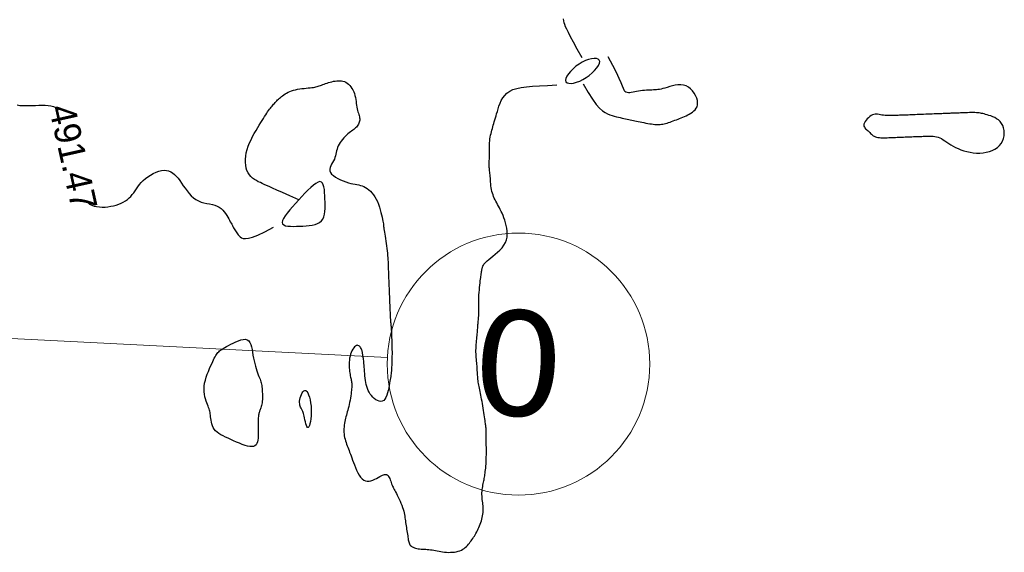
# Model space of a CAD drawing. Header units: millimetres. Extents: x 32690613 to 32693367, y 5343692 to 5344708.
# Tile 898 of 1009: x 32692955 to 32692993, y 5344444 to 5344464. Entities that reach past the tile are written whole.
import ezdxf
from ezdxf.enums import TextEntityAlignment as Align

# ---------------------------------------------------------------- set-up
doc = ezdxf.new("R2010")
doc.units = ezdxf.units.MM
doc.header["$LTSCALE"] = 20
doc.layers.get('0').update_dxf_attribs({"lineweight": 18})
doc.layers.get('Defpoints').update_dxf_attribs({"color": 11, "lineweight": 18})
doc.layers.add('02-DGM_HL_491.50', color=72, linetype='Continuous')
doc.styles.add('Verdana', font='verdana.ttf')

# ---------------------------------------------------------------- blocks, each defined once
blk = doc.blocks.new('A$C78070446')
blk.add_line((4469505.561, 5343027.116), (4470255.144, 5342959.865))
blk.add_circle((4470260.124, 5342959.418), 5)
at = {"insert": (4470260.124, 5342959.418), "char_height": 4, "attachment_point": 5, "rotation": 354.86, "line_spacing_factor": 0.252012, "style": 'Verdana'}
blk.add_mtext('0', dxfattribs=at)

msp = doc.modelspace()

# ---------------------------------------------------------------- linework, layer by layer
at = {"layer": '02-DGM_HL_491.50', "elevation": 491.5, "flags": 128}
for points in [[(32692976.427, 5344462.823), (32692976.245, 5344463.153), (32692976.101, 5344463.418), (32692975.989, 5344463.625), (32692975.905, 5344463.786), (32692975.844, 5344463.909), (32692975.8, 5344464.006), (32692975.771, 5344464.086), (32692975.75, 5344464.158), (32692975.733, 5344464.232), (32692975.721, 5344464.309)], [(32692976.466, 5344461.823), (32692976.655, 5344461.495), (32692976.821, 5344461.238), (32692976.966, 5344461.042), (32692977.093, 5344460.899), (32692977.206, 5344460.797), (32692977.308, 5344460.729), (32692977.401, 5344460.683), (32692977.488, 5344460.65), (32692977.572, 5344460.622), (32692977.654, 5344460.597), (32692977.733, 5344460.575), (32692977.81, 5344460.556), (32692977.883, 5344460.538), (32692977.954, 5344460.522), (32692978.021, 5344460.507), (32692978.086, 5344460.494), (32692978.148, 5344460.481), (32692978.207, 5344460.469), (32692978.265, 5344460.457), (32692978.323, 5344460.444), (32692978.381, 5344460.432), (32692978.441, 5344460.42), (32692978.503, 5344460.407), (32692978.568, 5344460.393), (32692978.637, 5344460.379), (32692978.71, 5344460.364), (32692978.784, 5344460.349), (32692978.858, 5344460.334), (32692978.932, 5344460.321), (32692979.005, 5344460.308), (32692979.074, 5344460.297), (32692979.139, 5344460.288), (32692979.2, 5344460.281), (32692979.256, 5344460.277), (32692979.308, 5344460.275), (32692979.359, 5344460.275), (32692979.408, 5344460.279), (32692979.456, 5344460.284), (32692979.505, 5344460.293), (32692979.556, 5344460.304), (32692979.609, 5344460.318), (32692979.664, 5344460.334), (32692979.721, 5344460.352), (32692979.779, 5344460.372), (32692979.839, 5344460.393), (32692979.899, 5344460.415), (32692979.961, 5344460.438), (32692980.022, 5344460.461), (32692980.084, 5344460.484), (32692980.145, 5344460.508), (32692980.207, 5344460.532), (32692980.269, 5344460.558), (32692980.33, 5344460.584), (32692980.392, 5344460.612), (32692980.453, 5344460.643), (32692980.514, 5344460.675), (32692980.575, 5344460.71), (32692980.634, 5344460.749), (32692980.688, 5344460.792), (32692980.737, 5344460.84), (32692980.778, 5344460.895), (32692980.808, 5344460.956), (32692980.827, 5344461.026), (32692980.831, 5344461.104), (32692980.82, 5344461.192), (32692980.794, 5344461.285), (32692980.754, 5344461.381), (32692980.702, 5344461.475), (32692980.638, 5344461.563), (32692980.564, 5344461.641), (32692980.48, 5344461.706), (32692980.389, 5344461.754), (32692980.29, 5344461.782), (32692980.187, 5344461.792), (32692980.081, 5344461.788), (32692979.974, 5344461.773), (32692979.869, 5344461.75), (32692979.768, 5344461.722), (32692979.673, 5344461.694), (32692979.586, 5344461.667), (32692979.508, 5344461.646), (32692979.439, 5344461.629), (32692979.376, 5344461.617), (32692979.317, 5344461.608), (32692979.261, 5344461.602), (32692979.205, 5344461.598), (32692979.149, 5344461.595), (32692979.088, 5344461.592), (32692979.024, 5344461.59), (32692978.954, 5344461.587), (32692978.882, 5344461.583), (32692978.808, 5344461.578), (32692978.732, 5344461.571), (32692978.656, 5344461.564), (32692978.58, 5344461.554), (32692978.507, 5344461.542), (32692978.436, 5344461.528), (32692978.368, 5344461.513), (32692978.304, 5344461.5), (32692978.244, 5344461.491), (32692978.19, 5344461.489), (32692978.141, 5344461.494), (32692978.098, 5344461.51), (32692978.062, 5344461.538), (32692978.032, 5344461.582), (32692978.002, 5344461.647), (32692977.965, 5344461.74), (32692977.914, 5344461.868), (32692977.841, 5344462.037), (32692977.741, 5344462.255), (32692977.605, 5344462.527), (32692977.426, 5344462.862)], [(32692965.631, 5344457.397), (32692965.287, 5344457.552), (32692965.012, 5344457.677), (32692964.797, 5344457.774), (32692964.63, 5344457.85), (32692964.501, 5344457.908), (32692964.401, 5344457.953), (32692964.319, 5344457.99), (32692964.244, 5344458.024), (32692964.169, 5344458.058), (32692964.092, 5344458.095), (32692964.017, 5344458.135), (32692963.943, 5344458.181), (32692963.873, 5344458.232), (32692963.808, 5344458.29), (32692963.75, 5344458.357), (32692963.7, 5344458.433), (32692963.66, 5344458.52), (32692963.63, 5344458.617), (32692963.611, 5344458.721), (32692963.601, 5344458.833), (32692963.602, 5344458.95), (32692963.613, 5344459.071), (32692963.634, 5344459.196), (32692963.665, 5344459.322), (32692963.707, 5344459.448), (32692963.757, 5344459.574), (32692963.814, 5344459.698), (32692963.875, 5344459.82), (32692963.939, 5344459.938), (32692964.004, 5344460.05), (32692964.068, 5344460.157), (32692964.129, 5344460.257), (32692964.186, 5344460.349), (32692964.238, 5344460.434), (32692964.286, 5344460.512), (32692964.33, 5344460.583), (32692964.372, 5344460.648), (32692964.411, 5344460.708), (32692964.447, 5344460.763), (32692964.483, 5344460.813), (32692964.517, 5344460.859), (32692964.55, 5344460.902), (32692964.582, 5344460.942), (32692964.613, 5344460.98), (32692964.644, 5344461.015), (32692964.675, 5344461.049), (32692964.705, 5344461.082), (32692964.735, 5344461.115), (32692964.765, 5344461.147), (32692964.796, 5344461.18), (32692964.827, 5344461.212), (32692964.86, 5344461.245), (32692964.895, 5344461.277), (32692964.933, 5344461.31), (32692964.973, 5344461.343), (32692965.017, 5344461.376), (32692965.064, 5344461.409), (32692965.116, 5344461.442), (32692965.171, 5344461.474), (32692965.231, 5344461.504), (32692965.294, 5344461.533), (32692965.361, 5344461.56), (32692965.433, 5344461.583), (32692965.508, 5344461.604), (32692965.587, 5344461.621), (32692965.669, 5344461.634), (32692965.752, 5344461.645), (32692965.835, 5344461.655), (32692965.915, 5344461.662), (32692965.992, 5344461.67), (32692966.065, 5344461.676), (32692966.131, 5344461.684), (32692966.189, 5344461.692), (32692966.241, 5344461.701), (32692966.289, 5344461.711), (32692966.332, 5344461.723), (32692966.374, 5344461.735), (32692966.415, 5344461.749), (32692966.457, 5344461.765), (32692966.502, 5344461.782), (32692966.55, 5344461.8), (32692966.602, 5344461.819), (32692966.656, 5344461.838), (32692966.713, 5344461.858), (32692966.772, 5344461.876), (32692966.832, 5344461.894), (32692966.893, 5344461.91), (32692966.955, 5344461.924), (32692967.017, 5344461.936), (32692967.079, 5344461.944), (32692967.14, 5344461.948), (32692967.201, 5344461.948), (32692967.26, 5344461.942), (32692967.318, 5344461.931), (32692967.375, 5344461.913), (32692967.429, 5344461.887), (32692967.481, 5344461.854), (32692967.531, 5344461.814), (32692967.577, 5344461.767), (32692967.62, 5344461.714), (32692967.659, 5344461.656), (32692967.695, 5344461.593), (32692967.726, 5344461.526), (32692967.752, 5344461.455), (32692967.773, 5344461.382), (32692967.79, 5344461.307), (32692967.804, 5344461.231), (32692967.816, 5344461.155), (32692967.826, 5344461.081), (32692967.836, 5344461.009), (32692967.846, 5344460.94), (32692967.858, 5344460.875), (32692967.872, 5344460.816), (32692967.887, 5344460.761), (32692967.903, 5344460.71), (32692967.918, 5344460.662), (32692967.932, 5344460.617), (32692967.944, 5344460.574), (32692967.952, 5344460.532), (32692967.956, 5344460.49), (32692967.955, 5344460.448), (32692967.95, 5344460.407), (32692967.939, 5344460.366), (32692967.925, 5344460.326), (32692967.906, 5344460.286), (32692967.884, 5344460.249), (32692967.858, 5344460.213), (32692967.829, 5344460.179), (32692967.798, 5344460.148), (32692967.764, 5344460.118), (32692967.727, 5344460.089), (32692967.688, 5344460.059), (32692967.646, 5344460.028), (32692967.602, 5344459.995), (32692967.555, 5344459.958), (32692967.506, 5344459.917), (32692967.455, 5344459.87), (32692967.402, 5344459.82), (32692967.35, 5344459.765), (32692967.299, 5344459.707), (32692967.251, 5344459.646), (32692967.206, 5344459.584), (32692967.167, 5344459.521), (32692967.135, 5344459.457), (32692967.11, 5344459.394), (32692967.09, 5344459.33), (32692967.075, 5344459.267), (32692967.061, 5344459.204), (32692967.048, 5344459.141), (32692967.032, 5344459.078), (32692967.013, 5344459.015), (32692966.988, 5344458.951), (32692966.956, 5344458.887), (32692966.92, 5344458.823), (32692966.884, 5344458.759), (32692966.852, 5344458.696), (32692966.828, 5344458.632), (32692966.815, 5344458.569), (32692966.818, 5344458.507), (32692966.841, 5344458.445), (32692966.886, 5344458.384), (32692966.95, 5344458.325), (32692967.03, 5344458.269), (32692967.121, 5344458.216), (32692967.22, 5344458.167), (32692967.323, 5344458.124), (32692967.425, 5344458.086), (32692967.523, 5344458.055), (32692967.614, 5344458.031), (32692967.698, 5344458.012), (32692967.776, 5344457.997), (32692967.849, 5344457.984), (32692967.918, 5344457.971), (32692967.985, 5344457.955), (32692968.049, 5344457.936), (32692968.113, 5344457.911), (32692968.176, 5344457.878), (32692968.24, 5344457.838), (32692968.302, 5344457.789), (32692968.364, 5344457.733), (32692968.423, 5344457.669), (32692968.479, 5344457.597), (32692968.532, 5344457.517), (32692968.582, 5344457.429), (32692968.627, 5344457.333), (32692968.668, 5344457.232), (32692968.705, 5344457.129), (32692968.737, 5344457.025), (32692968.765, 5344456.923), (32692968.789, 5344456.826), (32692968.81, 5344456.737), (32692968.826, 5344456.657), (32692968.838, 5344456.59), (32692968.848, 5344456.532), (32692968.855, 5344456.482), (32692968.86, 5344456.435), (32692968.865, 5344456.39), (32692968.87, 5344456.344), (32692968.877, 5344456.293), (32692968.885, 5344456.235), (32692968.895, 5344456.168), (32692968.907, 5344456.093), (32692968.921, 5344456.011), (32692968.936, 5344455.923), (32692968.951, 5344455.832), (32692968.966, 5344455.738), (32692968.98, 5344455.642), (32692968.992, 5344455.548), (32692969.003, 5344455.455), (32692969.012, 5344455.364), (32692969.019, 5344455.276), (32692969.025, 5344455.192), (32692969.029, 5344455.112), (32692969.033, 5344455.036), (32692969.036, 5344454.965), (32692969.039, 5344454.9), (32692969.041, 5344454.84), (32692969.043, 5344454.785), (32692969.045, 5344454.733), (32692969.047, 5344454.682), (32692969.049, 5344454.631), (32692969.051, 5344454.579), (32692969.053, 5344454.524), (32692969.056, 5344454.464), (32692969.058, 5344454.399), (32692969.061, 5344454.329), (32692969.064, 5344454.257), (32692969.067, 5344454.182), (32692969.07, 5344454.108), (32692969.072, 5344454.036), (32692969.075, 5344453.966), (32692969.078, 5344453.901), (32692969.08, 5344453.841), (32692969.082, 5344453.786), (32692969.084, 5344453.734), (32692969.086, 5344453.683), (32692969.088, 5344453.632), (32692969.09, 5344453.58), (32692969.092, 5344453.525), (32692969.095, 5344453.465), (32692969.097, 5344453.4), (32692969.1, 5344453.33), (32692969.103, 5344453.257), (32692969.106, 5344453.183), (32692969.11, 5344453.109), (32692969.113, 5344453.036), (32692969.117, 5344452.967), (32692969.121, 5344452.902), (32692969.125, 5344452.842), (32692969.129, 5344452.788), (32692969.134, 5344452.738), (32692969.138, 5344452.692), (32692969.142, 5344452.648), (32692969.146, 5344452.607), (32692969.149, 5344452.566), (32692969.153, 5344452.526), (32692969.156, 5344452.486), (32692969.158, 5344452.445), (32692969.161, 5344452.402), (32692969.163, 5344452.357), (32692969.165, 5344452.309), (32692969.167, 5344452.258), (32692969.17, 5344452.202), (32692969.172, 5344452.142), (32692969.175, 5344452.077), (32692969.177, 5344452.008), (32692969.18, 5344451.934), (32692969.182, 5344451.856), (32692969.184, 5344451.776), (32692969.185, 5344451.693), (32692969.186, 5344451.608), (32692969.186, 5344451.521), (32692969.185, 5344451.434), (32692969.184, 5344451.346), (32692969.181, 5344451.26), (32692969.178, 5344451.175), (32692969.175, 5344451.094), (32692969.171, 5344451.017), (32692969.166, 5344450.944), (32692969.161, 5344450.878), (32692969.156, 5344450.819), (32692969.15, 5344450.764), (32692969.144, 5344450.712), (32692969.137, 5344450.659), (32692969.129, 5344450.605), (32692969.119, 5344450.546), (32692969.108, 5344450.48), (32692969.095, 5344450.406), (32692969.08, 5344450.32), (32692969.062, 5344450.228), (32692969.041, 5344450.132), (32692969.017, 5344450.038), (32692968.988, 5344449.948), (32692968.953, 5344449.867), (32692968.914, 5344449.8), (32692968.868, 5344449.751), (32692968.815, 5344449.722), (32692968.757, 5344449.712), (32692968.696, 5344449.719), (32692968.633, 5344449.742), (32692968.571, 5344449.776), (32692968.509, 5344449.821), (32692968.452, 5344449.874), (32692968.399, 5344449.933), (32692968.353, 5344449.995), (32692968.314, 5344450.061), (32692968.28, 5344450.129), (32692968.251, 5344450.201), (32692968.227, 5344450.276), (32692968.207, 5344450.353), (32692968.19, 5344450.433), (32692968.176, 5344450.516), (32692968.165, 5344450.601), (32692968.155, 5344450.687), (32692968.147, 5344450.773), (32692968.14, 5344450.858), (32692968.134, 5344450.939), (32692968.129, 5344451.017), (32692968.123, 5344451.09), (32692968.118, 5344451.156), (32692968.112, 5344451.215), (32692968.106, 5344451.266), (32692968.1, 5344451.312), (32692968.094, 5344451.352), (32692968.088, 5344451.388), (32692968.082, 5344451.421), (32692968.077, 5344451.451), (32692968.072, 5344451.479), (32692968.068, 5344451.507), (32692968.065, 5344451.534), (32692968.061, 5344451.561), (32692968.056, 5344451.588), (32692968.051, 5344451.616), (32692968.043, 5344451.644), (32692968.034, 5344451.673), (32692968.022, 5344451.703), (32692968.006, 5344451.734), (32692967.988, 5344451.765), (32692967.967, 5344451.793), (32692967.943, 5344451.818), (32692967.917, 5344451.838), (32692967.889, 5344451.85), (32692967.859, 5344451.853), (32692967.827, 5344451.845), (32692967.794, 5344451.825), (32692967.759, 5344451.794), (32692967.725, 5344451.753), (32692967.692, 5344451.703), (32692967.661, 5344451.646), (32692967.632, 5344451.582), (32692967.608, 5344451.513), (32692967.587, 5344451.441), (32692967.572, 5344451.366), (32692967.561, 5344451.29), (32692967.555, 5344451.213), (32692967.552, 5344451.137), (32692967.553, 5344451.063), (32692967.556, 5344450.99), (32692967.561, 5344450.921), (32692967.568, 5344450.856), (32692967.576, 5344450.797), (32692967.585, 5344450.742), (32692967.595, 5344450.691), (32692967.604, 5344450.644), (32692967.614, 5344450.601), (32692967.623, 5344450.56), (32692967.631, 5344450.521), (32692967.638, 5344450.484), (32692967.644, 5344450.448), (32692967.649, 5344450.412), (32692967.652, 5344450.376), (32692967.653, 5344450.337), (32692967.653, 5344450.295), (32692967.651, 5344450.248), (32692967.647, 5344450.196), (32692967.641, 5344450.137), (32692967.633, 5344450.07), (32692967.623, 5344449.997), (32692967.612, 5344449.92), (32692967.599, 5344449.839), (32692967.585, 5344449.757), (32692967.569, 5344449.676), (32692967.553, 5344449.596), (32692967.536, 5344449.519), (32692967.519, 5344449.447), (32692967.501, 5344449.379), (32692967.483, 5344449.314), (32692967.466, 5344449.252), (32692967.448, 5344449.191), (32692967.432, 5344449.13), (32692967.416, 5344449.069), (32692967.401, 5344449.007), (32692967.387, 5344448.943), (32692967.376, 5344448.877), (32692967.366, 5344448.81), (32692967.358, 5344448.742), (32692967.353, 5344448.673), (32692967.351, 5344448.605), (32692967.353, 5344448.537), (32692967.358, 5344448.469), (32692967.367, 5344448.403), (32692967.379, 5344448.338), (32692967.395, 5344448.274), (32692967.413, 5344448.211), (32692967.433, 5344448.148), (32692967.455, 5344448.086), (32692967.477, 5344448.024), (32692967.501, 5344447.963), (32692967.524, 5344447.901), (32692967.548, 5344447.838), (32692967.572, 5344447.774), (32692967.598, 5344447.706), (32692967.624, 5344447.634), (32692967.653, 5344447.558), (32692967.684, 5344447.476), (32692967.718, 5344447.387), (32692967.754, 5344447.292), (32692967.794, 5344447.192), (32692967.836, 5344447.092), (32692967.882, 5344446.994), (32692967.932, 5344446.904), (32692967.986, 5344446.823), (32692968.044, 5344446.757), (32692968.106, 5344446.708), (32692968.172, 5344446.678), (32692968.241, 5344446.667), (32692968.312, 5344446.671), (32692968.384, 5344446.687), (32692968.456, 5344446.712), (32692968.526, 5344446.744), (32692968.594, 5344446.778), (32692968.657, 5344446.813), (32692968.716, 5344446.845), (32692968.77, 5344446.873), (32692968.819, 5344446.897), (32692968.864, 5344446.915), (32692968.905, 5344446.926), (32692968.942, 5344446.929), (32692968.976, 5344446.924), (32692969.006, 5344446.91), (32692969.033, 5344446.885), (32692969.057, 5344446.851), (32692969.08, 5344446.811), (32692969.1, 5344446.766), (32692969.119, 5344446.717), (32692969.137, 5344446.667), (32692969.155, 5344446.617), (32692969.172, 5344446.569), (32692969.19, 5344446.524), (32692969.208, 5344446.482), (32692969.227, 5344446.441), (32692969.248, 5344446.4), (32692969.27, 5344446.356), (32692969.295, 5344446.31), (32692969.322, 5344446.258), (32692969.351, 5344446.2), (32692969.384, 5344446.135), (32692969.419, 5344446.064), (32692969.454, 5344445.989), (32692969.49, 5344445.91), (32692969.525, 5344445.83), (32692969.557, 5344445.75), (32692969.587, 5344445.672), (32692969.612, 5344445.597), (32692969.633, 5344445.526), (32692969.649, 5344445.46), (32692969.662, 5344445.396), (32692969.672, 5344445.335), (32692969.68, 5344445.275), (32692969.687, 5344445.215), (32692969.694, 5344445.155), (32692969.702, 5344445.094), (32692969.711, 5344445.031), (32692969.721, 5344444.966), (32692969.732, 5344444.901), (32692969.743, 5344444.836), (32692969.755, 5344444.771), (32692969.766, 5344444.708), (32692969.776, 5344444.647), (32692969.785, 5344444.589), (32692969.792, 5344444.535), (32692969.799, 5344444.484), (32692969.806, 5344444.436), (32692969.813, 5344444.392), (32692969.823, 5344444.351), (32692969.835, 5344444.313), (32692969.85, 5344444.279), (32692969.87, 5344444.247), (32692969.894, 5344444.218), (32692969.924, 5344444.192), (32692969.957, 5344444.168), (32692969.995, 5344444.148), (32692970.037, 5344444.13), (32692970.082, 5344444.114), (32692970.13, 5344444.102), (32692970.182, 5344444.092), (32692970.235, 5344444.085), (32692970.291, 5344444.08), (32692970.349, 5344444.076), (32692970.408, 5344444.073), (32692970.469, 5344444.07), (32692970.53, 5344444.067), (32692970.593, 5344444.062), (32692970.656, 5344444.055), (32692970.719, 5344444.046), (32692970.782, 5344444.035), (32692970.846, 5344444.023), (32692970.911, 5344444.01), (32692970.977, 5344443.997), (32692971.045, 5344443.984), (32692971.115, 5344443.974), (32692971.187, 5344443.965), (32692971.262, 5344443.959), (32692971.337, 5344443.955), (32692971.414, 5344443.956), (32692971.49, 5344443.959), (32692971.564, 5344443.967), (32692971.636, 5344443.978), (32692971.705, 5344443.994), (32692971.769, 5344444.015), (32692971.828, 5344444.041), (32692971.882, 5344444.071), (32692971.932, 5344444.105), (32692971.978, 5344444.142), (32692972.02, 5344444.181), (32692972.06, 5344444.222), (32692972.097, 5344444.265), (32692972.133, 5344444.307), (32692972.167, 5344444.351), (32692972.2, 5344444.394), (32692972.232, 5344444.438), (32692972.263, 5344444.483), (32692972.294, 5344444.529), (32692972.324, 5344444.577), (32692972.353, 5344444.627), (32692972.383, 5344444.679), (32692972.412, 5344444.733), (32692972.44, 5344444.79), (32692972.468, 5344444.849), (32692972.496, 5344444.909), (32692972.521, 5344444.97), (32692972.546, 5344445.033), (32692972.568, 5344445.096), (32692972.589, 5344445.159), (32692972.607, 5344445.223), (32692972.623, 5344445.286), (32692972.636, 5344445.349), (32692972.647, 5344445.412), (32692972.655, 5344445.475), (32692972.66, 5344445.537), (32692972.662, 5344445.6), (32692972.661, 5344445.662), (32692972.657, 5344445.725), (32692972.651, 5344445.787), (32692972.643, 5344445.849), (32692972.635, 5344445.912), (32692972.627, 5344445.974), (32692972.62, 5344446.036), (32692972.615, 5344446.099), (32692972.612, 5344446.161), (32692972.613, 5344446.223), (32692972.617, 5344446.286), (32692972.623, 5344446.347), (32692972.631, 5344446.408), (32692972.641, 5344446.467), (32692972.652, 5344446.524), (32692972.662, 5344446.578), (32692972.673, 5344446.63), (32692972.683, 5344446.679), (32692972.693, 5344446.727), (32692972.702, 5344446.773), (32692972.711, 5344446.819), (32692972.719, 5344446.868), (32692972.727, 5344446.919), (32692972.734, 5344446.973), (32692972.741, 5344447.033), (32692972.748, 5344447.099), (32692972.755, 5344447.171), (32692972.761, 5344447.247), (32692972.767, 5344447.328), (32692972.772, 5344447.412), (32692972.776, 5344447.5), (32692972.779, 5344447.59), (32692972.78, 5344447.682), (32692972.781, 5344447.774), (32692972.781, 5344447.867), (32692972.78, 5344447.959), (32692972.778, 5344448.048), (32692972.776, 5344448.133), (32692972.774, 5344448.213), (32692972.772, 5344448.287), (32692972.771, 5344448.354), (32692972.77, 5344448.412), (32692972.77, 5344448.463), (32692972.77, 5344448.507), (32692972.77, 5344448.546), (32692972.771, 5344448.581), (32692972.771, 5344448.612), (32692972.77, 5344448.641), (32692972.77, 5344448.669), (32692972.768, 5344448.697), (32692972.766, 5344448.726), (32692972.763, 5344448.757), (32692972.759, 5344448.791), (32692972.754, 5344448.83), (32692972.748, 5344448.874), (32692972.741, 5344448.925), (32692972.733, 5344448.983), (32692972.724, 5344449.049), (32692972.714, 5344449.122), (32692972.702, 5344449.202), (32692972.69, 5344449.285), (32692972.677, 5344449.371), (32692972.663, 5344449.459), (32692972.648, 5344449.546), (32692972.633, 5344449.632), (32692972.617, 5344449.715), (32692972.601, 5344449.795), (32692972.585, 5344449.872), (32692972.57, 5344449.946), (32692972.554, 5344450.018), (32692972.539, 5344450.086), (32692972.526, 5344450.152), (32692972.513, 5344450.216), (32692972.501, 5344450.277), (32692972.491, 5344450.335), (32692972.482, 5344450.392), (32692972.474, 5344450.448), (32692972.467, 5344450.502), (32692972.461, 5344450.556), (32692972.455, 5344450.61), (32692972.451, 5344450.664), (32692972.446, 5344450.719), (32692972.443, 5344450.774), (32692972.439, 5344450.831), (32692972.435, 5344450.888), (32692972.432, 5344450.946), (32692972.428, 5344451.005), (32692972.424, 5344451.065), (32692972.419, 5344451.127), (32692972.413, 5344451.19), (32692972.407, 5344451.254), (32692972.401, 5344451.32), (32692972.395, 5344451.387), (32692972.391, 5344451.455), (32692972.387, 5344451.524), (32692972.384, 5344451.594), (32692972.384, 5344451.665), (32692972.386, 5344451.737), (32692972.389, 5344451.81), (32692972.394, 5344451.882), (32692972.4, 5344451.954), (32692972.407, 5344452.025), (32692972.414, 5344452.094), (32692972.421, 5344452.161), (32692972.427, 5344452.225), (32692972.433, 5344452.286), (32692972.438, 5344452.345), (32692972.442, 5344452.4), (32692972.446, 5344452.453), (32692972.45, 5344452.504), (32692972.454, 5344452.553), (32692972.457, 5344452.599), (32692972.461, 5344452.645), (32692972.465, 5344452.688), (32692972.47, 5344452.732), (32692972.474, 5344452.776), (32692972.478, 5344452.821), (32692972.482, 5344452.868), (32692972.485, 5344452.919), (32692972.488, 5344452.973), (32692972.489, 5344453.033), (32692972.49, 5344453.099), (32692972.49, 5344453.17), (32692972.489, 5344453.246), (32692972.489, 5344453.326), (32692972.489, 5344453.411), (32692972.489, 5344453.499), (32692972.491, 5344453.59), (32692972.494, 5344453.683), (32692972.499, 5344453.778), (32692972.506, 5344453.874), (32692972.514, 5344453.969), (32692972.522, 5344454.062), (32692972.531, 5344454.15), (32692972.541, 5344454.234), (32692972.549, 5344454.31), (32692972.558, 5344454.377), (32692972.565, 5344454.435), (32692972.572, 5344454.484), (32692972.577, 5344454.526), (32692972.582, 5344454.561), (32692972.587, 5344454.59), (32692972.59, 5344454.615), (32692972.594, 5344454.637), (32692972.597, 5344454.657), (32692972.599, 5344454.676), (32692972.602, 5344454.695), (32692972.605, 5344454.713), (32692972.608, 5344454.732), (32692972.612, 5344454.751), (32692972.617, 5344454.772), (32692972.623, 5344454.794), (32692972.63, 5344454.818), (32692972.639, 5344454.845), (32692972.651, 5344454.874), (32692972.667, 5344454.907), (32692972.69, 5344454.943), (32692972.72, 5344454.983), (32692972.759, 5344455.028), (32692972.809, 5344455.077), (32692972.871, 5344455.132), (32692972.945, 5344455.192), (32692973.028, 5344455.258), (32692973.118, 5344455.329), (32692973.208, 5344455.406), (32692973.296, 5344455.489), (32692973.378, 5344455.577), (32692973.449, 5344455.671), (32692973.506, 5344455.77), (32692973.545, 5344455.874), (32692973.568, 5344455.983), (32692973.577, 5344456.094), (32692973.573, 5344456.205), (32692973.56, 5344456.316), (32692973.539, 5344456.425), (32692973.512, 5344456.529), (32692973.482, 5344456.629), (32692973.449, 5344456.721), (32692973.416, 5344456.808), (32692973.382, 5344456.888), (32692973.347, 5344456.964), (32692973.312, 5344457.035), (32692973.277, 5344457.103), (32692973.242, 5344457.167), (32692973.208, 5344457.23), (32692973.175, 5344457.29), (32692973.143, 5344457.35), (32692973.113, 5344457.409), (32692973.084, 5344457.468), (32692973.058, 5344457.528), (32692973.034, 5344457.59), (32692973.012, 5344457.655), (32692972.994, 5344457.722), (32692972.979, 5344457.792), (32692972.967, 5344457.865), (32692972.957, 5344457.94), (32692972.949, 5344458.014), (32692972.943, 5344458.088), (32692972.937, 5344458.16), (32692972.932, 5344458.229), (32692972.927, 5344458.294), (32692972.921, 5344458.353), (32692972.915, 5344458.409), (32692972.909, 5344458.46), (32692972.904, 5344458.508), (32692972.898, 5344458.554), (32692972.894, 5344458.597), (32692972.89, 5344458.64), (32692972.888, 5344458.681), (32692972.887, 5344458.723), (32692972.887, 5344458.765), (32692972.888, 5344458.809), (32692972.89, 5344458.855), (32692972.892, 5344458.903), (32692972.894, 5344458.955), (32692972.895, 5344459.011), (32692972.896, 5344459.071), (32692972.897, 5344459.136), (32692972.896, 5344459.205), (32692972.896, 5344459.277), (32692972.896, 5344459.352), (32692972.897, 5344459.428), (32692972.899, 5344459.505), (32692972.903, 5344459.581), (32692972.909, 5344459.655), (32692972.918, 5344459.727), (32692972.929, 5344459.797), (32692972.943, 5344459.865), (32692972.958, 5344459.931), (32692972.974, 5344459.997), (32692972.991, 5344460.061), (32692973.009, 5344460.125), (32692973.028, 5344460.188), (32692973.046, 5344460.251), (32692973.065, 5344460.316), (32692973.084, 5344460.382), (32692973.104, 5344460.451), (32692973.125, 5344460.525), (32692973.148, 5344460.603), (32692973.173, 5344460.687), (32692973.199, 5344460.778), (32692973.228, 5344460.877), (32692973.262, 5344460.98), (32692973.301, 5344461.086), (32692973.35, 5344461.191), (32692973.409, 5344461.292), (32692973.48, 5344461.387), (32692973.566, 5344461.473), (32692973.669, 5344461.547), (32692973.791, 5344461.607), (32692973.936, 5344461.654), (32692974.106, 5344461.69), (32692974.306, 5344461.718), (32692974.538, 5344461.739), (32692974.807, 5344461.756), (32692975.115, 5344461.77), (32692975.467, 5344461.784)], [(32692954.897, 5344461.021), (32692955.003, 5344461.006), (32692955.116, 5344460.998), (32692955.235, 5344460.996), (32692955.358, 5344460.999), (32692955.482, 5344461.003), (32692955.607, 5344461.008), (32692955.73, 5344461.011), (32692955.851, 5344461.012), (32692955.969, 5344461.009), (32692956.081, 5344461), (32692956.187, 5344460.984), (32692956.285, 5344460.96), (32692956.375, 5344460.927), (32692956.455, 5344460.884), (32692956.502, 5344460.849)], [(32692957.617, 5344457.278), (32692957.664, 5344457.243), (32692957.744, 5344457.2), (32692957.833, 5344457.167), (32692957.931, 5344457.144), (32692958.035, 5344457.13), (32692958.143, 5344457.125), (32692958.253, 5344457.128), (32692958.364, 5344457.138), (32692958.473, 5344457.155), (32692958.578, 5344457.177), (32692958.679, 5344457.204), (32692958.774, 5344457.237), (32692958.864, 5344457.274), (32692958.948, 5344457.317), (32692959.027, 5344457.364), (32692959.101, 5344457.416), (32692959.169, 5344457.474), (32692959.232, 5344457.536), (32692959.289, 5344457.603), (32692959.344, 5344457.675), (32692959.396, 5344457.749), (32692959.45, 5344457.826), (32692959.506, 5344457.904), (32692959.566, 5344457.983), (32692959.633, 5344458.061), (32692959.708, 5344458.139), (32692959.794, 5344458.213), (32692959.887, 5344458.284), (32692959.987, 5344458.349), (32692960.091, 5344458.407), (32692960.196, 5344458.456), (32692960.301, 5344458.494), (32692960.402, 5344458.519), (32692960.499, 5344458.531), (32692960.59, 5344458.527), (32692960.674, 5344458.508), (32692960.752, 5344458.475), (32692960.826, 5344458.429), (32692960.897, 5344458.371), (32692960.966, 5344458.303), (32692961.032, 5344458.224), (32692961.098, 5344458.137), (32692961.165, 5344458.043), (32692961.232, 5344457.943), (32692961.302, 5344457.842), (32692961.375, 5344457.741), (32692961.451, 5344457.645), (32692961.532, 5344457.556), (32692961.618, 5344457.477), (32692961.711, 5344457.411), (32692961.81, 5344457.359), (32692961.914, 5344457.32), (32692962.022, 5344457.291), (32692962.13, 5344457.267), (32692962.236, 5344457.246), (32692962.34, 5344457.224), (32692962.437, 5344457.198), (32692962.526, 5344457.164), (32692962.606, 5344457.121), (32692962.677, 5344457.069), (32692962.74, 5344457.01), (32692962.796, 5344456.946), (32692962.845, 5344456.879), (32692962.888, 5344456.811), (32692962.927, 5344456.745), (32692962.962, 5344456.681), (32692962.995, 5344456.622), (32692963.025, 5344456.568), (32692963.052, 5344456.518), (32692963.078, 5344456.47), (32692963.103, 5344456.425), (32692963.126, 5344456.383), (32692963.149, 5344456.341), (32692963.172, 5344456.3), (32692963.194, 5344456.259), (32692963.218, 5344456.219), (32692963.242, 5344456.178), (32692963.268, 5344456.139), (32692963.297, 5344456.1), (32692963.33, 5344456.062), (32692963.366, 5344456.025), (32692963.406, 5344455.99), (32692963.453, 5344455.957), (32692963.515, 5344455.932), (32692963.598, 5344455.924), (32692963.714, 5344455.937), (32692963.87, 5344455.981), (32692964.076, 5344456.061), (32692964.34, 5344456.184), (32692964.671, 5344456.359)]]:
    msp.add_lwpolyline(points, dxfattribs=at)
for points in [[(32692975.794, 5344461.964), (32692975.811, 5344461.91), (32692975.855, 5344461.872), (32692975.921, 5344461.852), (32692976.007, 5344461.847), (32692976.107, 5344461.859), (32692976.219, 5344461.887), (32692976.338, 5344461.93), (32692976.46, 5344461.99), (32692976.581, 5344462.064), (32692976.698, 5344462.15), (32692976.808, 5344462.244), (32692976.905, 5344462.341), (32692976.986, 5344462.437), (32692977.049, 5344462.529), (32692977.088, 5344462.612), (32692977.1, 5344462.682), (32692977.083, 5344462.736), (32692977.039, 5344462.774), (32692976.972, 5344462.794), (32692976.887, 5344462.799), (32692976.786, 5344462.787), (32692976.675, 5344462.759), (32692976.556, 5344462.716), (32692976.434, 5344462.656), (32692976.312, 5344462.582), (32692976.195, 5344462.496), (32692976.086, 5344462.402), (32692975.989, 5344462.305), (32692975.907, 5344462.209), (32692975.845, 5344462.117), (32692975.806, 5344462.034)], [(32692989.054, 5344459.813), (32692989.117, 5344459.816), (32692989.179, 5344459.818), (32692989.242, 5344459.821), (32692989.304, 5344459.823), (32692989.367, 5344459.825), (32692989.429, 5344459.828), (32692989.492, 5344459.83), (32692989.554, 5344459.833), (32692989.616, 5344459.835), (32692989.679, 5344459.836), (32692989.742, 5344459.836), (32692989.804, 5344459.832), (32692989.867, 5344459.825), (32692989.93, 5344459.812), (32692989.993, 5344459.794), (32692990.057, 5344459.769), (32692990.121, 5344459.737), (32692990.186, 5344459.698), (32692990.253, 5344459.654), (32692990.324, 5344459.606), (32692990.398, 5344459.555), (32692990.478, 5344459.504), (32692990.563, 5344459.453), (32692990.655, 5344459.403), (32692990.754, 5344459.356), (32692990.86, 5344459.314), (32692990.972, 5344459.275), (32692991.089, 5344459.243), (32692991.209, 5344459.217), (32692991.331, 5344459.199), (32692991.456, 5344459.189), (32692991.581, 5344459.189), (32692991.705, 5344459.199), (32692991.827, 5344459.22), (32692991.945, 5344459.25), (32692992.056, 5344459.291), (32692992.159, 5344459.342), (32692992.253, 5344459.403), (32692992.333, 5344459.474), (32692992.4, 5344459.555), (32692992.452, 5344459.645), (32692992.487, 5344459.742), (32692992.509, 5344459.844), (32692992.515, 5344459.947), (32692992.509, 5344460.049), (32692992.489, 5344460.147), (32692992.456, 5344460.238), (32692992.412, 5344460.32), (32692992.357, 5344460.39), (32692992.293, 5344460.45), (32692992.223, 5344460.499), (32692992.148, 5344460.541), (32692992.072, 5344460.575), (32692991.996, 5344460.603), (32692991.924, 5344460.626), (32692991.857, 5344460.646), (32692991.798, 5344460.663), (32692991.744, 5344460.678), (32692991.695, 5344460.691), (32692991.648, 5344460.702), (32692991.602, 5344460.711), (32692991.555, 5344460.718), (32692991.506, 5344460.723), (32692991.451, 5344460.727), (32692991.391, 5344460.729), (32692991.325, 5344460.73), (32692991.256, 5344460.73), (32692991.185, 5344460.729), (32692991.113, 5344460.727), (32692991.043, 5344460.725), (32692990.974, 5344460.722), (32692990.909, 5344460.72), (32692990.849, 5344460.717), (32692990.794, 5344460.715), (32692990.742, 5344460.713), (32692990.694, 5344460.711), (32692990.649, 5344460.71), (32692990.605, 5344460.708), (32692990.562, 5344460.706), (32692990.521, 5344460.705), (32692990.479, 5344460.703), (32692990.437, 5344460.701), (32692990.393, 5344460.7), (32692990.347, 5344460.698), (32692990.299, 5344460.696), (32692990.247, 5344460.694), (32692990.192, 5344460.692), (32692990.132, 5344460.689), (32692990.067, 5344460.687), (32692989.998, 5344460.684), (32692989.924, 5344460.681), (32692989.848, 5344460.678), (32692989.768, 5344460.675), (32692989.687, 5344460.672), (32692989.605, 5344460.669), (32692989.521, 5344460.666), (32692989.438, 5344460.662), (32692989.356, 5344460.659), (32692989.275, 5344460.656), (32692989.195, 5344460.653), (32692989.119, 5344460.65), (32692989.045, 5344460.647), (32692988.976, 5344460.644), (32692988.911, 5344460.642), (32692988.851, 5344460.639), (32692988.795, 5344460.637), (32692988.741, 5344460.635), (32692988.689, 5344460.633), (32692988.636, 5344460.631), (32692988.583, 5344460.629), (32692988.527, 5344460.627), (32692988.467, 5344460.624), (32692988.402, 5344460.622), (32692988.333, 5344460.62), (32692988.262, 5344460.618), (32692988.189, 5344460.617), (32692988.116, 5344460.617), (32692988.045, 5344460.62), (32692987.976, 5344460.624), (32692987.91, 5344460.63), (32692987.85, 5344460.639), (32692987.794, 5344460.65), (32692987.741, 5344460.659), (32692987.69, 5344460.667), (32692987.641, 5344460.671), (32692987.592, 5344460.669), (32692987.543, 5344460.66), (32692987.493, 5344460.642), (32692987.441, 5344460.614), (32692987.389, 5344460.578), (32692987.338, 5344460.535), (32692987.29, 5344460.487), (32692987.247, 5344460.437), (32692987.211, 5344460.386), (32692987.184, 5344460.336), (32692987.168, 5344460.29), (32692987.163, 5344460.248), (32692987.168, 5344460.211), (32692987.183, 5344460.177), (32692987.205, 5344460.145), (32692987.232, 5344460.116), (32692987.262, 5344460.087), (32692987.295, 5344460.059), (32692987.328, 5344460.029), (32692987.36, 5344459.999), (32692987.391, 5344459.967), (32692987.422, 5344459.936), (32692987.454, 5344459.905), (32692987.487, 5344459.876), (32692987.523, 5344459.849), (32692987.561, 5344459.826), (32692987.604, 5344459.807), (32692987.65, 5344459.792), (32692987.701, 5344459.782), (32692987.755, 5344459.775), (32692987.811, 5344459.771), (32692987.87, 5344459.77), (32692987.931, 5344459.77), (32692987.993, 5344459.772), (32692988.055, 5344459.774), (32692988.118, 5344459.777), (32692988.18, 5344459.779), (32692988.242, 5344459.782), (32692988.305, 5344459.784), (32692988.367, 5344459.786), (32692988.43, 5344459.789), (32692988.492, 5344459.791), (32692988.555, 5344459.794), (32692988.617, 5344459.796), (32692988.68, 5344459.799), (32692988.742, 5344459.801), (32692988.805, 5344459.804), (32692988.867, 5344459.806), (32692988.929, 5344459.808), (32692988.992, 5344459.811)], [(32692965.631, 5344457.397), (32692965.511, 5344457.268), (32692965.396, 5344457.14), (32692965.288, 5344457.017), (32692965.192, 5344456.9), (32692965.11, 5344456.792), (32692965.048, 5344456.694), (32692965.009, 5344456.609), (32692964.997, 5344456.538), (32692965.014, 5344456.484), (32692965.058, 5344456.444), (32692965.125, 5344456.417), (32692965.211, 5344456.401), (32692965.312, 5344456.393), (32692965.425, 5344456.391), (32692965.546, 5344456.393), (32692965.67, 5344456.398), (32692965.794, 5344456.403), (32692965.917, 5344456.41), (32692966.035, 5344456.421), (32692966.148, 5344456.437), (32692966.252, 5344456.461), (32692966.346, 5344456.495), (32692966.428, 5344456.539), (32692966.496, 5344456.597), (32692966.548, 5344456.669), (32692966.586, 5344456.754), (32692966.612, 5344456.851), (32692966.628, 5344456.956), (32692966.636, 5344457.07), (32692966.637, 5344457.189), (32692966.635, 5344457.311), (32692966.63, 5344457.436), (32692966.625, 5344457.56), (32692966.618, 5344457.68), (32692966.607, 5344457.793), (32692966.591, 5344457.893), (32692966.568, 5344457.978), (32692966.536, 5344458.042), (32692966.493, 5344458.083), (32692966.438, 5344458.096), (32692966.368, 5344458.078), (32692966.286, 5344458.032), (32692966.193, 5344457.963), (32692966.092, 5344457.874), (32692965.983, 5344457.768), (32692965.868, 5344457.651), (32692965.751, 5344457.526)], [(32692963.671, 5344452.066), (32692963.728, 5344452.026), (32692963.772, 5344451.965), (32692963.806, 5344451.888), (32692963.833, 5344451.796), (32692963.853, 5344451.695), (32692963.871, 5344451.588), (32692963.888, 5344451.477), (32692963.907, 5344451.367), (32692963.928, 5344451.26), (32692963.953, 5344451.158), (32692963.979, 5344451.061), (32692964.007, 5344450.969), (32692964.036, 5344450.883), (32692964.063, 5344450.804), (32692964.09, 5344450.731), (32692964.115, 5344450.666), (32692964.137, 5344450.608), (32692964.156, 5344450.556), (32692964.172, 5344450.508), (32692964.187, 5344450.462), (32692964.199, 5344450.417), (32692964.21, 5344450.371), (32692964.22, 5344450.321), (32692964.228, 5344450.267), (32692964.234, 5344450.207), (32692964.24, 5344450.142), (32692964.244, 5344450.073), (32692964.247, 5344450.002), (32692964.248, 5344449.931), (32692964.248, 5344449.86), (32692964.245, 5344449.791), (32692964.24, 5344449.726), (32692964.233, 5344449.665), (32692964.225, 5344449.61), (32692964.214, 5344449.559), (32692964.203, 5344449.513), (32692964.19, 5344449.471), (32692964.178, 5344449.433), (32692964.165, 5344449.399), (32692964.153, 5344449.368), (32692964.141, 5344449.34), (32692964.131, 5344449.314), (32692964.121, 5344449.287), (32692964.113, 5344449.258), (32692964.105, 5344449.224), (32692964.099, 5344449.185), (32692964.095, 5344449.138), (32692964.092, 5344449.081), (32692964.09, 5344449.012), (32692964.09, 5344448.935), (32692964.09, 5344448.85), (32692964.091, 5344448.76), (32692964.091, 5344448.667), (32692964.091, 5344448.573), (32692964.089, 5344448.481), (32692964.085, 5344448.392), (32692964.08, 5344448.309), (32692964.07, 5344448.233), (32692964.055, 5344448.165), (32692964.034, 5344448.106), (32692964.004, 5344448.058), (32692963.965, 5344448.021), (32692963.914, 5344447.997), (32692963.851, 5344447.987), (32692963.774, 5344447.991), (32692963.685, 5344448.009), (32692963.587, 5344448.037), (32692963.482, 5344448.073), (32692963.372, 5344448.116), (32692963.261, 5344448.163), (32692963.149, 5344448.212), (32692963.041, 5344448.261), (32692962.938, 5344448.308), (32692962.84, 5344448.354), (32692962.749, 5344448.399), (32692962.666, 5344448.444), (32692962.59, 5344448.492), (32692962.522, 5344448.542), (32692962.463, 5344448.595), (32692962.414, 5344448.654), (32692962.375, 5344448.717), (32692962.345, 5344448.784), (32692962.322, 5344448.854), (32692962.305, 5344448.926), (32692962.292, 5344448.996), (32692962.283, 5344449.065), (32692962.275, 5344449.13), (32692962.268, 5344449.19), (32692962.26, 5344449.244), (32692962.251, 5344449.293), (32692962.24, 5344449.34), (32692962.228, 5344449.385), (32692962.213, 5344449.43), (32692962.196, 5344449.478), (32692962.177, 5344449.531), (32692962.155, 5344449.589), (32692962.131, 5344449.654), (32692962.105, 5344449.727), (32692962.081, 5344449.806), (32692962.058, 5344449.892), (32692962.04, 5344449.984), (32692962.028, 5344450.082), (32692962.025, 5344450.185), (32692962.03, 5344450.293), (32692962.047, 5344450.404), (32692962.074, 5344450.519), (32692962.107, 5344450.634), (32692962.146, 5344450.747), (32692962.189, 5344450.858), (32692962.233, 5344450.963), (32692962.276, 5344451.062), (32692962.317, 5344451.152), (32692962.353, 5344451.231), (32692962.385, 5344451.302), (32692962.414, 5344451.363), (32692962.442, 5344451.417), (32692962.468, 5344451.465), (32692962.494, 5344451.507), (32692962.521, 5344451.544), (32692962.55, 5344451.578), (32692962.582, 5344451.609), (32692962.617, 5344451.639), (32692962.657, 5344451.668), (32692962.702, 5344451.698), (32692962.753, 5344451.73), (32692962.813, 5344451.764), (32692962.88, 5344451.802), (32692962.957, 5344451.844), (32692963.043, 5344451.891), (32692963.136, 5344451.94), (32692963.234, 5344451.987), (32692963.332, 5344452.029), (32692963.428, 5344452.061), (32692963.518, 5344452.081), (32692963.6, 5344452.084)], [(32692965.673, 5344449.782), (32692965.686, 5344449.847), (32692965.706, 5344449.913), (32692965.731, 5344449.977), (32692965.76, 5344450.035), (32692965.792, 5344450.083), (32692965.827, 5344450.116), (32692965.864, 5344450.131), (32692965.901, 5344450.124), (32692965.938, 5344450.092), (32692965.974, 5344450.038), (32692966.007, 5344449.963), (32692966.038, 5344449.872), (32692966.064, 5344449.768), (32692966.086, 5344449.654), (32692966.101, 5344449.534), (32692966.11, 5344449.41), (32692966.111, 5344449.285), (32692966.105, 5344449.164), (32692966.094, 5344449.05), (32692966.078, 5344448.947), (32692966.059, 5344448.858), (32692966.037, 5344448.788), (32692966.014, 5344448.74), (32692965.991, 5344448.717), (32692965.968, 5344448.722), (32692965.946, 5344448.751), (32692965.925, 5344448.8), (32692965.905, 5344448.862), (32692965.886, 5344448.933), (32692965.869, 5344449.008), (32692965.852, 5344449.082), (32692965.836, 5344449.149), (32692965.822, 5344449.205), (32692965.809, 5344449.252), (32692965.796, 5344449.29), (32692965.784, 5344449.323), (32692965.771, 5344449.351), (32692965.759, 5344449.377), (32692965.746, 5344449.403), (32692965.732, 5344449.43), (32692965.718, 5344449.459), (32692965.703, 5344449.493), (32692965.69, 5344449.53), (32692965.678, 5344449.571), (32692965.67, 5344449.616), (32692965.665, 5344449.666), (32692965.666, 5344449.721)]]:
    msp.add_lwpolyline(points, close=True, dxfattribs=at)

# ---------------------------------------------------------------- block references
at = {"layer": 'Defpoints', "rotation": 2.237485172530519}
msp.add_blockref('A$C78070446', (28434719.524, -168960.664), dxfattribs=at)

# ---------------------------------------------------------------- texts
at = {"layer": '02-DGM_HL_491.50'}
msp.add_text('491.47', height=1, rotation=282.5987, dxfattribs=at).set_placement((32692957.041, 5344459.033, 982), align=Align.MIDDLE)

doc.saveas('drawing.dxf')
